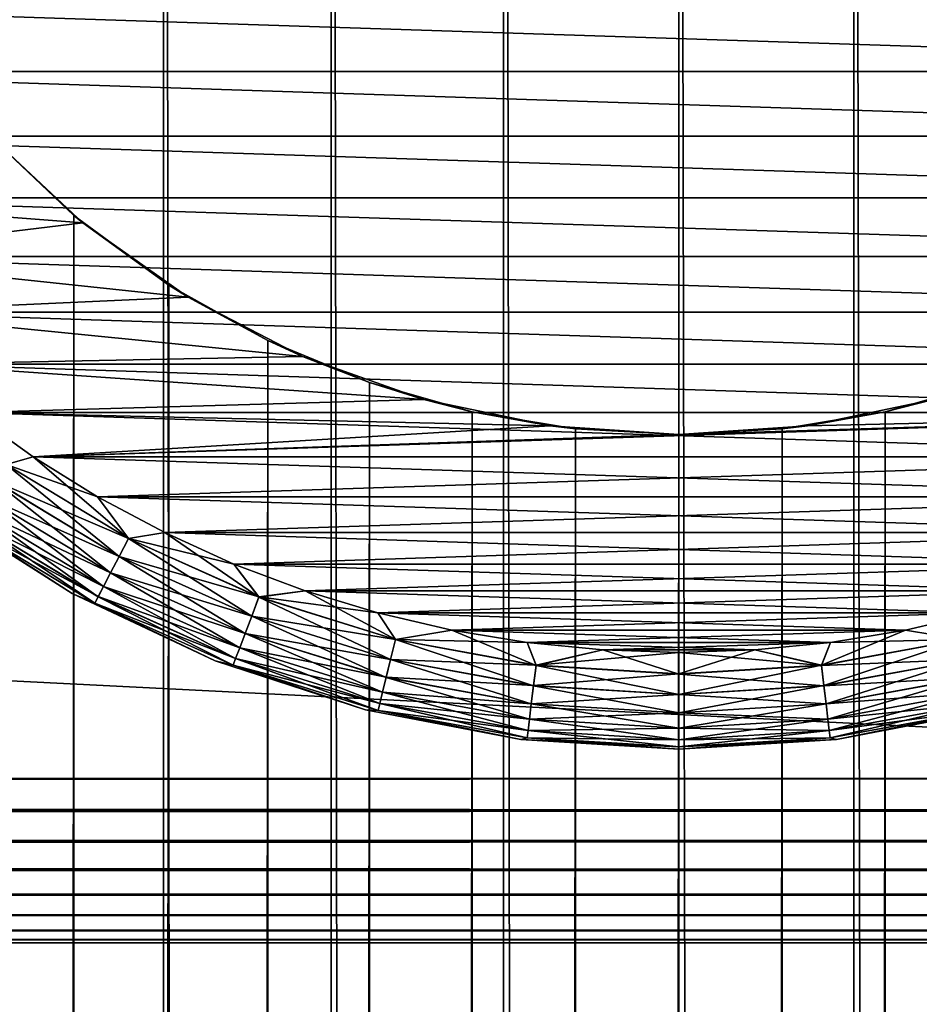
# Model space of a CAD drawing. Extents: x -265 to 265, y 0 to 1027.
# Tile 374 of 396: x 243.2 to 252.48, y 984.37 to 994.53. Entities that reach past the tile are written whole.
import ezdxf

# ---------------------------------------------------------------- set-up
doc = ezdxf.new("R2010")
doc.units = 0
doc.header["$LTSCALE"] = 65.185185
for name, color, linetype in [('247', 7, 'CONTINUOUS'), ('248', 7, 'CONTINUOUS'), ('253', 7, 'CONTINUOUS'), ('254', 7, 'CONTINUOUS'), ('257', 7, 'CONTINUOUS'), ('258', 7, 'CONTINUOUS'), ('261', 7, 'CONTINUOUS'), ('262', 7, 'CONTINUOUS'), ('265', 7, 'CONTINUOUS'), ('266', 7, 'CONTINUOUS'), ('269', 7, 'CONTINUOUS'), ('270', 7, 'CONTINUOUS'), ('4', 7, 'CONTINUOUS'), ('5', 7, 'CONTINUOUS'), ('6', 7, 'CONTINUOUS'), ('7', 7, 'CONTINUOUS'), ('8', 7, 'CONTINUOUS')]:
    doc.layers.add(name, color=color, linetype=linetype)

msp = doc.modelspace()

# ---------------------------------------------------------------- linework, layer by layer
at = {"layer": '247', "color": 7, "linetype": 'CONTINUOUS'}
for points in [[(243.029, 1, 13.282), (244.681, 1, 14.025), (243.029, 1019, 13.282), (243.029, 1, 13.282)], [(243.029, 1019, 13.282), (244.681, 1, 14.025), (244.681, 1019, 14.025), (243.029, 1019, 13.282)], [(244.681, 1, 14.025), (246.41, 1, 14.564), (244.681, 1019, 14.025), (244.681, 1, 14.025)], [(244.681, 1019, 14.025), (246.41, 1, 14.564), (246.41, 1019, 14.564), (244.681, 1019, 14.025)], [(246.41, 1, 14.564), (248.192, 1, 14.891), (246.41, 1019, 14.564), (246.41, 1, 14.564)], [(246.41, 1019, 14.564), (248.192, 1, 14.891), (248.192, 1019, 14.891), (246.41, 1019, 14.564)], [(248.192, 1, 14.891), (250, 1, 15), (248.192, 1019, 14.891), (248.192, 1, 14.891)], [(248.192, 1019, 14.891), (250, 1, 15), (250, 1019, 15), (248.192, 1019, 14.891)], [(250, 1, 15), (251.808, 1, 14.891), (250, 1019, 15), (250, 1, 15)], [(250, 1019, 15), (251.808, 1, 14.891), (251.808, 1019, 14.891), (250, 1019, 15)], [(251.808, 1, 14.891), (253.59, 1, 14.564), (251.808, 1019, 14.891), (251.808, 1, 14.891)], [(251.808, 1019, 14.891), (253.59, 1, 14.564), (253.59, 1019, 14.564), (251.808, 1019, 14.891)]]:
    msp.add_3dface(points, dxfattribs=at)
at = {"layer": '248', "color": 7, "linetype": 'CONTINUOUS'}
for points in [[(242.852, 993.369, -13.187), (243.755, 992.512, -13.638), (242.852, 26.631, -13.187), (242.852, 993.369, -13.187)], [(242.852, 26.631, -13.187), (243.755, 992.512, -13.638), (243.755, 27.488, -13.638), (242.852, 26.631, -13.187)], [(243.755, 992.512, -13.638), (244.734, 991.794, -14.045), (243.755, 27.488, -13.638), (243.755, 992.512, -13.638)], [(243.755, 27.488, -13.638), (244.734, 991.794, -14.045), (244.734, 28.206, -14.045), (243.755, 27.488, -13.638)], [(244.734, 991.794, -14.045), (245.759, 991.221, -14.388), (244.734, 28.206, -14.045), (244.734, 991.794, -14.045)], [(244.734, 28.206, -14.045), (245.759, 991.221, -14.388), (245.759, 28.779, -14.388), (244.734, 28.206, -14.045)], [(245.759, 991.221, -14.388), (246.807, 990.788, -14.656), (245.759, 28.779, -14.388), (245.759, 991.221, -14.388)], [(245.759, 28.779, -14.388), (246.807, 990.788, -14.656), (246.807, 29.212, -14.656), (245.759, 28.779, -14.388)], [(246.807, 990.788, -14.656), (247.868, 990.486, -14.848), (246.807, 29.212, -14.656), (246.807, 990.788, -14.656)], [(252.132, 990.486, -14.848), (253.193, 990.788, -14.656), (252.132, 29.514, -14.848), (252.132, 990.486, -14.848)], [(252.132, 29.514, -14.848), (253.193, 990.788, -14.656), (253.193, 29.212, -14.656), (252.132, 29.514, -14.848)], [(246.807, 29.212, -14.656), (247.868, 990.486, -14.848), (247.868, 29.514, -14.848), (246.807, 29.212, -14.656)], [(247.868, 990.486, -14.848), (248.933, 990.309, -14.962), (247.868, 29.514, -14.848), (247.868, 990.486, -14.848)], [(251.067, 990.309, -14.962), (252.132, 990.486, -14.848), (251.067, 29.691, -14.962), (251.067, 990.309, -14.962)], [(251.067, 29.691, -14.962), (252.132, 990.486, -14.848), (252.132, 29.514, -14.848), (251.067, 29.691, -14.962)], [(247.868, 29.514, -14.848), (248.933, 990.309, -14.962), (248.933, 29.691, -14.962), (247.868, 29.514, -14.848)], [(248.933, 990.309, -14.962), (250, 990.25, -15), (248.933, 29.691, -14.962), (248.933, 990.309, -14.962)], [(250, 990.25, -15), (251.067, 990.309, -14.962), (250, 29.75, -15), (250, 990.25, -15)], [(250, 29.75, -15), (251.067, 990.309, -14.962), (251.067, 29.691, -14.962), (250, 29.75, -15)], [(248.933, 29.691, -14.962), (250, 990.25, -15), (250, 29.75, -15), (248.933, 29.691, -14.962)]]:
    msp.add_3dface(points, dxfattribs=at)
at = {"layer": '253', "color": 7, "linetype": 'CONTINUOUS'}
for points in [[(243.755, 992.512, -13.638), (242.852, 993.369, -13.187), (242.874, 993.345, -25), (243.755, 992.512, -13.638)], [(243.847, 992.437, -25), (243.755, 992.512, -13.638), (242.874, 993.345, -25), (243.847, 992.437, -25)], [(244.734, 991.794, -14.045), (243.755, 992.512, -13.638), (243.847, 992.437, -25), (244.734, 991.794, -14.045)], [(244.934, 991.669, -25), (244.734, 991.794, -14.045), (243.847, 992.437, -25), (244.934, 991.669, -25)], [(245.759, 991.221, -14.388), (244.734, 991.794, -14.045), (244.934, 991.669, -25), (245.759, 991.221, -14.388)], [(246.116, 991.057, -25), (245.759, 991.221, -14.388), (244.934, 991.669, -25), (246.116, 991.057, -25)], [(246.807, 990.788, -14.656), (245.759, 991.221, -14.388), (246.116, 991.057, -25), (246.807, 990.788, -14.656)], [(247.369, 990.612, -25), (246.807, 990.788, -14.656), (246.116, 991.057, -25), (247.369, 990.612, -25)], [(247.868, 990.486, -14.848), (246.807, 990.788, -14.656), (247.369, 990.612, -25), (247.868, 990.486, -14.848)], [(248.672, 990.341, -25), (247.868, 990.486, -14.848), (247.369, 990.612, -25), (248.672, 990.341, -25)], [(248.933, 990.309, -14.962), (247.868, 990.486, -14.848), (248.672, 990.341, -25), (248.933, 990.309, -14.962)], [(250, 990.25, -25), (248.933, 990.309, -14.962), (248.672, 990.341, -25), (250, 990.25, -25)], [(250, 990.25, -15), (248.933, 990.309, -14.962), (250, 990.25, -25), (250, 990.25, -15)]]:
    msp.add_3dface(points, dxfattribs=at)
at = {"layer": '254', "color": 7, "linetype": 'CONTINUOUS'}
for points in [[(253.193, 990.788, -14.656), (252.132, 990.486, -14.848), (252.631, 990.612, -25), (253.193, 990.788, -14.656)], [(252.631, 990.612, -25), (252.132, 990.486, -14.848), (251.328, 990.341, -25), (252.631, 990.612, -25)], [(252.132, 990.486, -14.848), (251.067, 990.309, -14.962), (251.328, 990.341, -25), (252.132, 990.486, -14.848)], [(251.067, 990.309, -14.962), (250, 990.25, -15), (251.328, 990.341, -25), (251.067, 990.309, -14.962)], [(250, 990.25, -15), (250, 990.25, -25), (251.328, 990.341, -25), (250, 990.25, -15)]]:
    msp.add_3dface(points, dxfattribs=at)
at = {"layer": '257', "color": 7, "linetype": 'CONTINUOUS'}
for points in [[(243.847, 992.437, -25), (242.874, 993.345, -25), (240.48, 992.695, -25), (243.847, 992.437, -25)], [(240.978, 992.088, -25), (243.847, 992.437, -25), (240.48, 992.695, -25), (240.978, 992.088, -25)], [(244.934, 991.669, -25), (243.847, 992.437, -25), (240.978, 992.088, -25), (244.934, 991.669, -25)], [(241.515, 991.515, -25), (244.934, 991.669, -25), (240.978, 992.088, -25), (241.515, 991.515, -25)], [(246.116, 991.057, -25), (244.934, 991.669, -25), (241.515, 991.515, -25), (246.116, 991.057, -25)], [(242.088, 990.978, -25), (246.116, 991.057, -25), (241.515, 991.515, -25), (242.088, 990.978, -25)], [(247.369, 990.612, -25), (246.116, 991.057, -25), (242.088, 990.978, -25), (247.369, 990.612, -25)], [(242.695, 990.48, -25), (247.369, 990.612, -25), (242.088, 990.978, -25), (242.695, 990.48, -25)], [(248.672, 990.341, -25), (247.369, 990.612, -25), (242.695, 990.48, -25), (248.672, 990.341, -25)], [(252.631, 990.612, -25), (251.328, 990.341, -25), (257.305, 990.48, -25), (252.631, 990.612, -25)], [(243.333, 990.022, -25), (248.672, 990.341, -25), (242.695, 990.48, -25), (243.333, 990.022, -25)], [(250, 990.25, -25), (243.333, 990.022, -25), (257.305, 990.48, -25), (250, 990.25, -25)], [(257.305, 990.48, -25), (243.333, 990.022, -25), (256.667, 990.022, -25), (257.305, 990.48, -25)], [(251.328, 990.341, -25), (250, 990.25, -25), (257.305, 990.48, -25), (251.328, 990.341, -25)], [(250, 990.25, -25), (248.672, 990.341, -25), (243.333, 990.022, -25), (250, 990.25, -25)], [(243.333, 990.022, -25), (244, 989.608, -25), (256.667, 990.022, -25), (243.333, 990.022, -25)], [(256.667, 990.022, -25), (244, 989.608, -25), (256, 989.608, -25), (256.667, 990.022, -25)], [(244, 989.608, -25), (244.693, 989.238, -25), (256, 989.608, -25), (244, 989.608, -25)], [(256, 989.608, -25), (244.693, 989.238, -25), (255.307, 989.238, -25), (256, 989.608, -25)], [(244.693, 989.238, -25), (245.408, 988.913, -25), (255.307, 989.238, -25), (244.693, 989.238, -25)], [(255.307, 989.238, -25), (245.408, 988.913, -25), (254.592, 988.913, -25), (255.307, 989.238, -25)], [(245.408, 988.913, -25), (246.143, 988.637, -25), (254.592, 988.913, -25), (245.408, 988.913, -25)], [(254.592, 988.913, -25), (246.143, 988.637, -25), (253.857, 988.637, -25), (254.592, 988.913, -25)], [(246.143, 988.637, -25), (246.894, 988.409, -25), (253.857, 988.637, -25), (246.143, 988.637, -25)], [(253.857, 988.637, -25), (246.894, 988.409, -25), (253.106, 988.409, -25), (253.857, 988.637, -25)], [(246.894, 988.409, -25), (247.659, 988.231, -25), (253.106, 988.409, -25), (246.894, 988.409, -25)], [(253.106, 988.409, -25), (247.659, 988.231, -25), (252.341, 988.231, -25), (253.106, 988.409, -25)], [(247.659, 988.231, -25), (248.434, 988.103, -25), (252.341, 988.231, -25), (247.659, 988.231, -25)], [(252.341, 988.231, -25), (248.434, 988.103, -25), (251.566, 988.103, -25), (252.341, 988.231, -25)], [(248.434, 988.103, -25), (249.215, 988.026, -25), (251.566, 988.103, -25), (248.434, 988.103, -25)], [(251.566, 988.103, -25), (249.215, 988.026, -25), (250.785, 988.026, -25), (251.566, 988.103, -25)], [(249.215, 988.026, -25), (250, 988, -25), (250.785, 988.026, -25), (249.215, 988.026, -25)]]:
    msp.add_3dface(points, dxfattribs=at)
at = {"layer": '258', "color": 7, "linetype": 'CONTINUOUS'}
for points in [[(239.608, 994, -75), (239.238, 994.693, -75), (260.392, 994, -75), (239.608, 994, -75)], [(260.392, 994, -75), (239.238, 994.693, -75), (260.762, 994.693, -75), (260.392, 994, -75)], [(240.022, 993.333, -75), (239.608, 994, -75), (259.978, 993.333, -75), (240.022, 993.333, -75)], [(259.978, 993.333, -75), (239.608, 994, -75), (260.392, 994, -75), (259.978, 993.333, -75)], [(240.48, 992.695, -75), (240.022, 993.333, -75), (259.52, 992.695, -75), (240.48, 992.695, -75)], [(259.52, 992.695, -75), (240.022, 993.333, -75), (259.978, 993.333, -75), (259.52, 992.695, -75)], [(240.978, 992.088, -75), (240.48, 992.695, -75), (259.022, 992.088, -75), (240.978, 992.088, -75)], [(259.022, 992.088, -75), (240.48, 992.695, -75), (259.52, 992.695, -75), (259.022, 992.088, -75)], [(241.515, 991.515, -75), (240.978, 992.088, -75), (258.485, 991.515, -75), (241.515, 991.515, -75)], [(258.485, 991.515, -75), (240.978, 992.088, -75), (259.022, 992.088, -75), (258.485, 991.515, -75)], [(242.088, 990.978, -75), (241.515, 991.515, -75), (257.912, 990.978, -75), (242.088, 990.978, -75)], [(257.912, 990.978, -75), (241.515, 991.515, -75), (258.485, 991.515, -75), (257.912, 990.978, -75)], [(242.695, 990.48, -75), (242.088, 990.978, -75), (257.305, 990.48, -75), (242.695, 990.48, -75)], [(257.305, 990.48, -75), (242.088, 990.978, -75), (257.912, 990.978, -75), (257.305, 990.48, -75)], [(243.333, 990.022, -75), (242.695, 990.48, -75), (256.667, 990.022, -75), (243.333, 990.022, -75)], [(256.667, 990.022, -75), (242.695, 990.48, -75), (257.305, 990.48, -75), (256.667, 990.022, -75)], [(244, 989.608, -75), (243.333, 990.022, -75), (256, 989.608, -75), (244, 989.608, -75)], [(256, 989.608, -75), (243.333, 990.022, -75), (256.667, 990.022, -75), (256, 989.608, -75)], [(244.693, 989.238, -75), (244, 989.608, -75), (255.307, 989.238, -75), (244.693, 989.238, -75)], [(255.307, 989.238, -75), (244, 989.608, -75), (256, 989.608, -75), (255.307, 989.238, -75)], [(245.408, 988.913, -75), (244.693, 989.238, -75), (254.592, 988.913, -75), (245.408, 988.913, -75)], [(254.592, 988.913, -75), (244.693, 989.238, -75), (255.307, 989.238, -75), (254.592, 988.913, -75)], [(246.143, 988.637, -75), (245.408, 988.913, -75), (253.857, 988.637, -75), (246.143, 988.637, -75)], [(253.857, 988.637, -75), (245.408, 988.913, -75), (254.592, 988.913, -75), (253.857, 988.637, -75)], [(246.894, 988.409, -75), (246.143, 988.637, -75), (253.106, 988.409, -75), (246.894, 988.409, -75)], [(253.106, 988.409, -75), (246.143, 988.637, -75), (253.857, 988.637, -75), (253.106, 988.409, -75)], [(247.659, 988.231, -75), (246.894, 988.409, -75), (252.341, 988.231, -75), (247.659, 988.231, -75)], [(252.341, 988.231, -75), (246.894, 988.409, -75), (253.106, 988.409, -75), (252.341, 988.231, -75)], [(248.434, 988.103, -75), (247.659, 988.231, -75), (251.566, 988.103, -75), (248.434, 988.103, -75)], [(251.566, 988.103, -75), (247.659, 988.231, -75), (252.341, 988.231, -75), (251.566, 988.103, -75)], [(249.215, 988.026, -75), (248.434, 988.103, -75), (250.785, 988.026, -75), (249.215, 988.026, -75)], [(250.785, 988.026, -75), (248.434, 988.103, -75), (251.566, 988.103, -75), (250.785, 988.026, -75)], [(250, 988, -75), (249.215, 988.026, -75), (250.785, 988.026, -75), (250, 988, -75)]]:
    msp.add_3dface(points, dxfattribs=at)
at = {"layer": '261', "color": 7, "linetype": 'CONTINUOUS'}
for points in [[(242.359, 989.483, -74), (243.737, 988.608, -74), (242.359, 989.483, -26), (242.359, 989.483, -74)], [(242.359, 989.483, -26), (243.737, 988.608, -74), (243.737, 988.608, -26), (242.359, 989.483, -26)], [(243.737, 988.608, -74), (245.214, 987.913, -74), (243.737, 988.608, -26), (243.737, 988.608, -74)], [(243.737, 988.608, -26), (245.214, 987.913, -74), (245.214, 987.913, -26), (243.737, 988.608, -26)], [(245.214, 987.913, -74), (246.767, 987.408, -74), (245.214, 987.913, -26), (245.214, 987.913, -74)], [(245.214, 987.913, -26), (246.767, 987.408, -74), (246.767, 987.408, -26), (245.214, 987.913, -26)], [(246.767, 987.408, -74), (248.371, 987.103, -74), (246.767, 987.408, -26), (246.767, 987.408, -74)], [(246.767, 987.408, -26), (248.371, 987.103, -74), (248.371, 987.103, -26), (246.767, 987.408, -26)], [(248.371, 987.103, -74), (250, 987, -74), (248.371, 987.103, -26), (248.371, 987.103, -74)], [(248.371, 987.103, -26), (250, 987, -74), (250, 987, -26), (248.371, 987.103, -26)]]:
    msp.add_3dface(points, dxfattribs=at)
at = {"layer": '262', "color": 7, "linetype": 'CONTINUOUS'}
for points in [[(251.629, 987.103, -74), (253.233, 987.408, -74), (251.629, 987.103, -26), (251.629, 987.103, -74)], [(251.629, 987.103, -26), (253.233, 987.408, -74), (253.233, 987.408, -26), (251.629, 987.103, -26)], [(250, 987, -26), (250, 987, -74), (251.629, 987.103, -74), (250, 987, -26)], [(250, 987, -26), (251.629, 987.103, -74), (251.629, 987.103, -26), (250, 987, -26)]]:
    msp.add_3dface(points, dxfattribs=at)
at = {"layer": '265', "color": 7, "linetype": 'CONTINUOUS'}
for points in [[(242.695, 990.48, -75), (243.333, 990.022, -75), (243.057, 989.942, -74.975), (242.695, 990.48, -75)], [(243.333, 990.022, -75), (244, 989.608, -75), (243.057, 989.942, -74.975), (243.333, 990.022, -75)], [(243.057, 989.942, -74.975), (244.32, 989.178, -74.975), (242.937, 989.768, -74.901), (243.057, 989.942, -74.975)], [(243.057, 989.942, -74.975), (244, 989.608, -75), (244.32, 989.178, -74.975), (243.057, 989.942, -74.975)], [(242.937, 989.768, -74.901), (244.222, 988.991, -74.901), (242.829, 989.612, -74.782), (242.937, 989.768, -74.901)], [(242.937, 989.768, -74.901), (244.32, 989.178, -74.975), (244.222, 988.991, -74.901), (242.937, 989.768, -74.901)], [(242.829, 989.612, -74.782), (244.134, 988.823, -74.782), (242.739, 989.481, -74.624), (242.829, 989.612, -74.782)], [(242.829, 989.612, -74.782), (244.222, 988.991, -74.901), (244.134, 988.823, -74.782), (242.829, 989.612, -74.782)], [(244, 989.608, -75), (244.693, 989.238, -75), (244.32, 989.178, -74.975), (244, 989.608, -75)], [(243.737, 988.608, -74), (242.359, 989.483, -74), (242.629, 989.322, -74.223), (243.737, 988.608, -74)], [(242.739, 989.481, -74.624), (244.06, 988.682, -74.624), (242.671, 989.383, -74.434), (242.739, 989.481, -74.624)], [(242.739, 989.481, -74.624), (244.134, 988.823, -74.782), (244.06, 988.682, -74.624), (242.739, 989.481, -74.624)], [(242.671, 989.383, -74.434), (244.005, 988.577, -74.434), (242.629, 989.322, -74.223), (242.671, 989.383, -74.434)], [(242.671, 989.383, -74.434), (244.06, 988.682, -74.624), (244.005, 988.577, -74.434), (242.671, 989.383, -74.434)], [(243.737, 988.608, -74), (242.629, 989.322, -74.223), (243.97, 988.511, -74.223), (243.737, 988.608, -74)], [(242.629, 989.322, -74.223), (244.005, 988.577, -74.434), (243.97, 988.511, -74.223), (242.629, 989.322, -74.223)], [(244.32, 989.178, -74.975), (245.666, 988.573, -74.975), (244.222, 988.991, -74.901), (244.32, 989.178, -74.975)], [(244.693, 989.238, -75), (245.408, 988.913, -75), (244.32, 989.178, -74.975), (244.693, 989.238, -75)], [(244.32, 989.178, -74.975), (245.408, 988.913, -75), (245.666, 988.573, -74.975), (244.32, 989.178, -74.975)], [(244.222, 988.991, -74.901), (245.591, 988.375, -74.901), (244.134, 988.823, -74.782), (244.222, 988.991, -74.901)], [(244.222, 988.991, -74.901), (245.666, 988.573, -74.975), (245.591, 988.375, -74.901), (244.222, 988.991, -74.901)], [(245.408, 988.913, -75), (246.143, 988.637, -75), (245.666, 988.573, -74.975), (245.408, 988.913, -75)], [(244.134, 988.823, -74.782), (245.524, 988.197, -74.782), (244.06, 988.682, -74.624), (244.134, 988.823, -74.782)], [(244.134, 988.823, -74.782), (245.591, 988.375, -74.901), (245.524, 988.197, -74.782), (244.134, 988.823, -74.782)], [(244.06, 988.682, -74.624), (245.468, 988.049, -74.624), (244.005, 988.577, -74.434), (244.06, 988.682, -74.624)], [(244.06, 988.682, -74.624), (245.524, 988.197, -74.782), (245.468, 988.049, -74.624), (244.06, 988.682, -74.624)], [(245.214, 987.913, -74), (243.737, 988.608, -74), (243.97, 988.511, -74.223), (245.214, 987.913, -74)], [(244.005, 988.577, -74.434), (245.425, 987.937, -74.434), (243.97, 988.511, -74.223), (244.005, 988.577, -74.434)], [(244.005, 988.577, -74.434), (245.468, 988.049, -74.624), (245.425, 987.937, -74.434), (244.005, 988.577, -74.434)], [(245.666, 988.573, -74.975), (247.075, 988.134, -74.975), (245.591, 988.375, -74.901), (245.666, 988.573, -74.975)], [(246.143, 988.637, -75), (246.894, 988.409, -75), (245.666, 988.573, -74.975), (246.143, 988.637, -75)], [(245.666, 988.573, -74.975), (246.894, 988.409, -75), (247.075, 988.134, -74.975), (245.666, 988.573, -74.975)], [(245.214, 987.913, -74), (243.97, 988.511, -74.223), (245.399, 987.868, -74.223), (245.214, 987.913, -74)], [(243.97, 988.511, -74.223), (245.425, 987.937, -74.434), (245.399, 987.868, -74.223), (243.97, 988.511, -74.223)], [(245.591, 988.375, -74.901), (247.025, 987.928, -74.901), (245.524, 988.197, -74.782), (245.591, 988.375, -74.901)], [(245.591, 988.375, -74.901), (247.075, 988.134, -74.975), (247.025, 987.928, -74.901), (245.591, 988.375, -74.901)], [(246.894, 988.409, -75), (247.659, 988.231, -75), (247.075, 988.134, -74.975), (246.894, 988.409, -75)], [(245.524, 988.197, -74.782), (246.979, 987.744, -74.782), (245.468, 988.049, -74.624), (245.524, 988.197, -74.782)], [(245.524, 988.197, -74.782), (247.025, 987.928, -74.901), (246.979, 987.744, -74.782), (245.524, 988.197, -74.782)], [(247.659, 988.231, -75), (248.434, 988.103, -75), (247.075, 988.134, -74.975), (247.659, 988.231, -75)], [(247.075, 988.134, -74.975), (248.527, 987.868, -74.975), (247.025, 987.928, -74.901), (247.075, 988.134, -74.975)], [(247.075, 988.134, -74.975), (248.434, 988.103, -75), (248.527, 987.868, -74.975), (247.075, 988.134, -74.975)], [(248.434, 988.103, -75), (249.215, 988.026, -75), (248.527, 987.868, -74.975), (248.434, 988.103, -75)], [(245.468, 988.049, -74.624), (246.941, 987.59, -74.624), (245.425, 987.937, -74.434), (245.468, 988.049, -74.624)], [(245.468, 988.049, -74.624), (246.979, 987.744, -74.782), (246.941, 987.59, -74.624), (245.468, 988.049, -74.624)], [(249.215, 988.026, -75), (250, 988, -75), (248.527, 987.868, -74.975), (249.215, 988.026, -75)], [(248.527, 987.868, -74.975), (250, 988, -75), (250, 987.779, -74.975), (248.527, 987.868, -74.975)], [(246.767, 987.408, -74), (245.214, 987.913, -74), (245.399, 987.868, -74.223), (246.767, 987.408, -74)], [(245.425, 987.937, -74.434), (246.913, 987.474, -74.434), (245.399, 987.868, -74.223), (245.425, 987.937, -74.434)], [(246.767, 987.408, -74), (245.399, 987.868, -74.223), (246.895, 987.402, -74.223), (246.767, 987.408, -74)], [(245.399, 987.868, -74.223), (246.913, 987.474, -74.434), (246.895, 987.402, -74.223), (245.399, 987.868, -74.223)], [(245.425, 987.937, -74.434), (246.941, 987.59, -74.624), (246.913, 987.474, -74.434), (245.425, 987.937, -74.434)], [(247.025, 987.928, -74.901), (248.501, 987.658, -74.901), (246.979, 987.744, -74.782), (247.025, 987.928, -74.901)], [(247.025, 987.928, -74.901), (248.527, 987.868, -74.975), (248.501, 987.658, -74.901), (247.025, 987.928, -74.901)], [(248.527, 987.868, -74.975), (250, 987.779, -74.975), (248.501, 987.658, -74.901), (248.527, 987.868, -74.975)], [(248.501, 987.658, -74.901), (250, 987.779, -74.975), (250, 987.567, -74.901), (248.501, 987.658, -74.901)], [(246.979, 987.744, -74.782), (248.478, 987.469, -74.782), (246.941, 987.59, -74.624), (246.979, 987.744, -74.782)], [(246.979, 987.744, -74.782), (248.501, 987.658, -74.901), (248.478, 987.469, -74.782), (246.979, 987.744, -74.782)], [(248.501, 987.658, -74.901), (250, 987.567, -74.901), (248.478, 987.469, -74.782), (248.501, 987.658, -74.901)], [(246.941, 987.59, -74.624), (248.459, 987.312, -74.624), (246.913, 987.474, -74.434), (246.941, 987.59, -74.624)], [(246.941, 987.59, -74.624), (248.478, 987.469, -74.782), (248.459, 987.312, -74.624), (246.941, 987.59, -74.624)], [(248.478, 987.469, -74.782), (250, 987.567, -74.901), (250, 987.377, -74.782), (248.478, 987.469, -74.782)], [(246.913, 987.474, -74.434), (248.445, 987.193, -74.434), (246.895, 987.402, -74.223), (246.913, 987.474, -74.434)], [(246.913, 987.474, -74.434), (248.459, 987.312, -74.624), (248.445, 987.193, -74.434), (246.913, 987.474, -74.434)], [(248.478, 987.469, -74.782), (250, 987.377, -74.782), (248.459, 987.312, -74.624), (248.478, 987.469, -74.782)], [(248.371, 987.103, -74), (246.767, 987.408, -74), (246.895, 987.402, -74.223), (248.371, 987.103, -74)], [(248.371, 987.103, -74), (246.895, 987.402, -74.223), (248.436, 987.12, -74.223), (248.371, 987.103, -74)], [(246.895, 987.402, -74.223), (248.445, 987.193, -74.434), (248.436, 987.12, -74.223), (246.895, 987.402, -74.223)], [(248.459, 987.312, -74.624), (250, 987.377, -74.782), (250, 987.218, -74.624), (248.459, 987.312, -74.624)], [(248.459, 987.312, -74.624), (250, 987.218, -74.624), (248.445, 987.193, -74.434), (248.459, 987.312, -74.624)], [(248.445, 987.193, -74.434), (250, 987.099, -74.434), (248.436, 987.12, -74.223), (248.445, 987.193, -74.434)], [(248.445, 987.193, -74.434), (250, 987.218, -74.624), (250, 987.099, -74.434), (248.445, 987.193, -74.434)], [(248.371, 987.103, -74), (248.436, 987.12, -74.223), (250, 987.025, -74.223), (248.371, 987.103, -74)], [(250, 987, -74), (248.371, 987.103, -74), (250, 987.025, -74.223), (250, 987, -74)], [(248.436, 987.12, -74.223), (250, 987.099, -74.434), (250, 987.025, -74.223), (248.436, 987.12, -74.223)]]:
    msp.add_3dface(points, dxfattribs=at)
at = {"layer": '266', "color": 7, "linetype": 'CONTINUOUS'}
for points in [[(252.341, 988.231, -75), (253.106, 988.409, -75), (252.925, 988.134, -74.975), (252.341, 988.231, -75)], [(251.566, 988.103, -75), (252.341, 988.231, -75), (251.473, 987.868, -74.975), (251.566, 988.103, -75)], [(251.473, 987.868, -74.975), (252.341, 988.231, -75), (252.925, 988.134, -74.975), (251.473, 987.868, -74.975)], [(250.785, 988.026, -75), (251.566, 988.103, -75), (251.473, 987.868, -74.975), (250.785, 988.026, -75)], [(251.473, 987.868, -74.975), (252.925, 988.134, -74.975), (251.499, 987.658, -74.901), (251.473, 987.868, -74.975)], [(251.499, 987.658, -74.901), (252.925, 988.134, -74.975), (252.975, 987.928, -74.901), (251.499, 987.658, -74.901)], [(250, 988, -75), (250.785, 988.026, -75), (250, 987.779, -74.975), (250, 988, -75)], [(250, 987.779, -74.975), (250.785, 988.026, -75), (251.473, 987.868, -74.975), (250, 987.779, -74.975)], [(250, 987.567, -74.901), (250, 987.779, -74.975), (251.473, 987.868, -74.975), (250, 987.567, -74.901)], [(250, 987.567, -74.901), (251.473, 987.868, -74.975), (251.499, 987.658, -74.901), (250, 987.567, -74.901)], [(251.499, 987.658, -74.901), (252.975, 987.928, -74.901), (251.522, 987.469, -74.782), (251.499, 987.658, -74.901)], [(251.522, 987.469, -74.782), (252.975, 987.928, -74.901), (253.021, 987.744, -74.782), (251.522, 987.469, -74.782)], [(250, 987.377, -74.782), (250, 987.567, -74.901), (251.499, 987.658, -74.901), (250, 987.377, -74.782)], [(250, 987.377, -74.782), (251.499, 987.658, -74.901), (251.522, 987.469, -74.782), (250, 987.377, -74.782)], [(251.522, 987.469, -74.782), (253.021, 987.744, -74.782), (251.541, 987.312, -74.624), (251.522, 987.469, -74.782)], [(251.541, 987.312, -74.624), (253.021, 987.744, -74.782), (253.059, 987.59, -74.624), (251.541, 987.312, -74.624)], [(251.541, 987.312, -74.624), (253.059, 987.59, -74.624), (251.555, 987.193, -74.434), (251.541, 987.312, -74.624)], [(251.555, 987.193, -74.434), (253.059, 987.59, -74.624), (253.087, 987.474, -74.434), (251.555, 987.193, -74.434)], [(250, 987.218, -74.624), (250, 987.377, -74.782), (251.522, 987.469, -74.782), (250, 987.218, -74.624)], [(250, 987.218, -74.624), (251.522, 987.469, -74.782), (251.541, 987.312, -74.624), (250, 987.218, -74.624)], [(251.555, 987.193, -74.434), (253.087, 987.474, -74.434), (251.564, 987.12, -74.223), (251.555, 987.193, -74.434)], [(251.564, 987.12, -74.223), (253.087, 987.474, -74.434), (253.105, 987.402, -74.223), (251.564, 987.12, -74.223)], [(251.629, 987.103, -74), (251.564, 987.12, -74.223), (253.105, 987.402, -74.223), (251.629, 987.103, -74)], [(253.233, 987.408, -74), (251.629, 987.103, -74), (253.105, 987.402, -74.223), (253.233, 987.408, -74)], [(250, 987.099, -74.434), (250, 987.218, -74.624), (251.541, 987.312, -74.624), (250, 987.099, -74.434)], [(250, 987.099, -74.434), (251.541, 987.312, -74.624), (251.555, 987.193, -74.434), (250, 987.099, -74.434)], [(250, 987.025, -74.223), (250, 987.099, -74.434), (251.555, 987.193, -74.434), (250, 987.025, -74.223)], [(250, 987.025, -74.223), (251.555, 987.193, -74.434), (251.564, 987.12, -74.223), (250, 987.025, -74.223)], [(251.629, 987.103, -74), (250, 987, -74), (251.564, 987.12, -74.223), (251.629, 987.103, -74)], [(250, 987, -74), (250, 987.025, -74.223), (251.564, 987.12, -74.223), (250, 987, -74)]]:
    msp.add_3dface(points, dxfattribs=at)
at = {"layer": '269', "color": 7, "linetype": 'CONTINUOUS'}
for points in [[(243.333, 990.022, -25), (242.695, 990.48, -25), (243.057, 989.941, -25.025), (243.333, 990.022, -25)], [(244.32, 989.177, -25.025), (243.333, 990.022, -25), (243.057, 989.941, -25.025), (244.32, 989.177, -25.025)], [(244, 989.608, -25), (243.333, 990.022, -25), (244.32, 989.177, -25.025), (244, 989.608, -25)], [(244.222, 988.99, -25.099), (243.057, 989.941, -25.025), (242.937, 989.767, -25.099), (244.222, 988.99, -25.099)], [(244.32, 989.177, -25.025), (243.057, 989.941, -25.025), (244.222, 988.99, -25.099), (244.32, 989.177, -25.025)], [(244.133, 988.822, -25.218), (242.937, 989.767, -25.099), (242.829, 989.611, -25.218), (244.133, 988.822, -25.218)], [(244.222, 988.99, -25.099), (242.937, 989.767, -25.099), (244.133, 988.822, -25.218), (244.222, 988.99, -25.099)], [(244.06, 988.682, -25.377), (242.829, 989.611, -25.218), (242.739, 989.48, -25.377), (244.06, 988.682, -25.377)], [(244.133, 988.822, -25.218), (242.829, 989.611, -25.218), (244.06, 988.682, -25.377), (244.133, 988.822, -25.218)], [(244.693, 989.238, -25), (244, 989.608, -25), (244.32, 989.177, -25.025), (244.693, 989.238, -25)], [(242.359, 989.483, -26), (243.737, 988.608, -26), (242.629, 989.322, -25.779), (242.359, 989.483, -26)], [(244.004, 988.576, -25.567), (242.739, 989.48, -25.377), (242.671, 989.382, -25.567), (244.004, 988.576, -25.567)], [(244.06, 988.682, -25.377), (242.739, 989.48, -25.377), (244.004, 988.576, -25.567), (244.06, 988.682, -25.377)], [(243.97, 988.511, -25.779), (242.671, 989.382, -25.567), (242.629, 989.322, -25.779), (243.97, 988.511, -25.779)], [(244.004, 988.576, -25.567), (242.671, 989.382, -25.567), (243.97, 988.511, -25.779), (244.004, 988.576, -25.567)], [(243.737, 988.608, -26), (243.97, 988.511, -25.779), (242.629, 989.322, -25.779), (243.737, 988.608, -26)], [(245.591, 988.374, -25.099), (244.32, 989.177, -25.025), (244.222, 988.99, -25.099), (245.591, 988.374, -25.099)], [(245.666, 988.572, -25.025), (244.693, 989.238, -25), (244.32, 989.177, -25.025), (245.666, 988.572, -25.025)], [(245.666, 988.572, -25.025), (244.32, 989.177, -25.025), (245.591, 988.374, -25.099), (245.666, 988.572, -25.025)], [(245.408, 988.913, -25), (244.693, 989.238, -25), (245.666, 988.572, -25.025), (245.408, 988.913, -25)], [(245.524, 988.197, -25.218), (244.222, 988.99, -25.099), (244.133, 988.822, -25.218), (245.524, 988.197, -25.218)], [(245.591, 988.374, -25.099), (244.222, 988.99, -25.099), (245.524, 988.197, -25.218), (245.591, 988.374, -25.099)], [(246.143, 988.637, -25), (245.408, 988.913, -25), (245.666, 988.572, -25.025), (246.143, 988.637, -25)], [(245.467, 988.048, -25.377), (244.133, 988.822, -25.218), (244.06, 988.682, -25.377), (245.467, 988.048, -25.377)], [(245.524, 988.197, -25.218), (244.133, 988.822, -25.218), (245.467, 988.048, -25.377), (245.524, 988.197, -25.218)], [(245.425, 987.937, -25.567), (244.06, 988.682, -25.377), (244.004, 988.576, -25.567), (245.425, 987.937, -25.567)], [(245.467, 988.048, -25.377), (244.06, 988.682, -25.377), (245.425, 987.937, -25.567), (245.467, 988.048, -25.377)], [(243.737, 988.608, -26), (245.214, 987.913, -26), (243.97, 988.511, -25.779), (243.737, 988.608, -26)], [(245.399, 987.868, -25.779), (244.004, 988.576, -25.567), (243.97, 988.511, -25.779), (245.399, 987.868, -25.779)], [(245.425, 987.937, -25.567), (244.004, 988.576, -25.567), (245.399, 987.868, -25.779), (245.425, 987.937, -25.567)], [(247.024, 987.927, -25.099), (245.666, 988.572, -25.025), (245.591, 988.374, -25.099), (247.024, 987.927, -25.099)], [(247.075, 988.133, -25.025), (246.143, 988.637, -25), (245.666, 988.572, -25.025), (247.075, 988.133, -25.025)], [(247.075, 988.133, -25.025), (245.666, 988.572, -25.025), (247.024, 987.927, -25.099), (247.075, 988.133, -25.025)], [(246.894, 988.409, -25), (246.143, 988.637, -25), (247.075, 988.133, -25.025), (246.894, 988.409, -25)], [(245.214, 987.913, -26), (245.399, 987.868, -25.779), (243.97, 988.511, -25.779), (245.214, 987.913, -26)], [(246.979, 987.743, -25.218), (245.591, 988.374, -25.099), (245.524, 988.197, -25.218), (246.979, 987.743, -25.218)], [(247.024, 987.927, -25.099), (245.591, 988.374, -25.099), (246.979, 987.743, -25.218), (247.024, 987.927, -25.099)], [(247.659, 988.231, -25), (246.894, 988.409, -25), (247.075, 988.133, -25.025), (247.659, 988.231, -25)], [(246.941, 987.589, -25.377), (245.524, 988.197, -25.218), (245.467, 988.048, -25.377), (246.941, 987.589, -25.377)], [(246.979, 987.743, -25.218), (245.524, 988.197, -25.218), (246.941, 987.589, -25.377), (246.979, 987.743, -25.218)], [(248.527, 987.867, -25.025), (247.659, 988.231, -25), (247.075, 988.133, -25.025), (248.527, 987.867, -25.025)], [(248.434, 988.103, -25), (247.659, 988.231, -25), (248.527, 987.867, -25.025), (248.434, 988.103, -25)], [(248.501, 987.657, -25.099), (247.075, 988.133, -25.025), (247.024, 987.927, -25.099), (248.501, 987.657, -25.099)], [(248.527, 987.867, -25.025), (247.075, 988.133, -25.025), (248.501, 987.657, -25.099), (248.527, 987.867, -25.025)], [(249.215, 988.026, -25), (248.434, 988.103, -25), (248.527, 987.867, -25.025), (249.215, 988.026, -25)], [(246.913, 987.474, -25.567), (245.467, 988.048, -25.377), (245.425, 987.937, -25.567), (246.913, 987.474, -25.567)], [(246.941, 987.589, -25.377), (245.467, 988.048, -25.377), (246.913, 987.474, -25.567), (246.941, 987.589, -25.377)], [(250, 987.777, -25.025), (249.215, 988.026, -25), (248.527, 987.867, -25.025), (250, 987.777, -25.025)], [(250, 988, -25), (249.215, 988.026, -25), (250, 987.777, -25.025), (250, 988, -25)], [(245.214, 987.913, -26), (246.767, 987.408, -26), (245.399, 987.868, -25.779), (245.214, 987.913, -26)], [(246.895, 987.402, -25.779), (245.425, 987.937, -25.567), (245.399, 987.868, -25.779), (246.895, 987.402, -25.779)], [(246.767, 987.408, -26), (246.895, 987.402, -25.779), (245.399, 987.868, -25.779), (246.767, 987.408, -26)], [(246.913, 987.474, -25.567), (245.425, 987.937, -25.567), (246.895, 987.402, -25.779), (246.913, 987.474, -25.567)], [(248.478, 987.468, -25.218), (247.024, 987.927, -25.099), (246.979, 987.743, -25.218), (248.478, 987.468, -25.218)], [(248.501, 987.657, -25.099), (247.024, 987.927, -25.099), (248.478, 987.468, -25.218), (248.501, 987.657, -25.099)], [(250, 987.566, -25.099), (248.527, 987.867, -25.025), (248.501, 987.657, -25.099), (250, 987.566, -25.099)], [(250, 987.777, -25.025), (248.527, 987.867, -25.025), (250, 987.566, -25.099), (250, 987.777, -25.025)], [(248.459, 987.311, -25.377), (246.979, 987.743, -25.218), (246.941, 987.589, -25.377), (248.459, 987.311, -25.377)], [(248.478, 987.468, -25.218), (246.979, 987.743, -25.218), (248.459, 987.311, -25.377), (248.478, 987.468, -25.218)], [(250, 987.376, -25.218), (248.501, 987.657, -25.099), (248.478, 987.468, -25.218), (250, 987.376, -25.218)], [(250, 987.566, -25.099), (248.501, 987.657, -25.099), (250, 987.376, -25.218), (250, 987.566, -25.099)], [(248.445, 987.193, -25.567), (246.941, 987.589, -25.377), (246.913, 987.474, -25.567), (248.445, 987.193, -25.567)], [(248.459, 987.311, -25.377), (246.941, 987.589, -25.377), (248.445, 987.193, -25.567), (248.459, 987.311, -25.377)], [(248.436, 987.119, -25.779), (246.913, 987.474, -25.567), (246.895, 987.402, -25.779), (248.436, 987.119, -25.779)], [(248.445, 987.193, -25.567), (246.913, 987.474, -25.567), (248.436, 987.119, -25.779), (248.445, 987.193, -25.567)], [(250, 987.218, -25.377), (248.478, 987.468, -25.218), (248.459, 987.311, -25.377), (250, 987.218, -25.377)], [(250, 987.376, -25.218), (248.478, 987.468, -25.218), (250, 987.218, -25.377), (250, 987.376, -25.218)], [(246.767, 987.408, -26), (248.371, 987.103, -26), (246.895, 987.402, -25.779), (246.767, 987.408, -26)], [(248.371, 987.103, -26), (248.436, 987.119, -25.779), (246.895, 987.402, -25.779), (248.371, 987.103, -26)], [(250, 987.099, -25.567), (248.459, 987.311, -25.377), (248.445, 987.193, -25.567), (250, 987.099, -25.567)], [(250, 987.218, -25.377), (248.459, 987.311, -25.377), (250, 987.099, -25.567), (250, 987.218, -25.377)], [(250, 987.025, -25.779), (248.445, 987.193, -25.567), (248.436, 987.119, -25.779), (250, 987.025, -25.779)], [(250, 987.099, -25.567), (248.445, 987.193, -25.567), (250, 987.025, -25.779), (250, 987.099, -25.567)], [(248.371, 987.103, -26), (250, 987, -26), (248.436, 987.119, -25.779), (248.371, 987.103, -26)], [(250, 987, -26), (250, 987.025, -25.779), (248.436, 987.119, -25.779), (250, 987, -26)]]:
    msp.add_3dface(points, dxfattribs=at)
at = {"layer": '270', "color": 7, "linetype": 'CONTINUOUS'}
for points in [[(253.106, 988.409, -25), (252.341, 988.231, -25), (252.925, 988.133, -25.025), (253.106, 988.409, -25)], [(252.341, 988.231, -25), (251.566, 988.103, -25), (252.925, 988.133, -25.025), (252.341, 988.231, -25)], [(251.566, 988.103, -25), (250.785, 988.026, -25), (251.473, 987.867, -25.025), (251.566, 988.103, -25)], [(252.925, 988.133, -25.025), (251.566, 988.103, -25), (251.473, 987.867, -25.025), (252.925, 988.133, -25.025)], [(252.925, 988.133, -25.025), (251.473, 987.867, -25.025), (252.976, 987.927, -25.099), (252.925, 988.133, -25.025)], [(250.785, 988.026, -25), (250, 988, -25), (251.473, 987.867, -25.025), (250.785, 988.026, -25)], [(250, 988, -25), (250, 987.777, -25.025), (251.473, 987.867, -25.025), (250, 988, -25)], [(251.473, 987.867, -25.025), (250, 987.777, -25.025), (251.499, 987.657, -25.099), (251.473, 987.867, -25.025)], [(252.976, 987.927, -25.099), (251.473, 987.867, -25.025), (251.499, 987.657, -25.099), (252.976, 987.927, -25.099)], [(252.976, 987.927, -25.099), (251.499, 987.657, -25.099), (253.021, 987.743, -25.218), (252.976, 987.927, -25.099)], [(250, 987.777, -25.025), (250, 987.566, -25.099), (251.499, 987.657, -25.099), (250, 987.777, -25.025)], [(251.499, 987.657, -25.099), (250, 987.566, -25.099), (251.522, 987.468, -25.218), (251.499, 987.657, -25.099)], [(253.021, 987.743, -25.218), (251.499, 987.657, -25.099), (251.522, 987.468, -25.218), (253.021, 987.743, -25.218)], [(253.021, 987.743, -25.218), (251.522, 987.468, -25.218), (253.059, 987.589, -25.377), (253.021, 987.743, -25.218)], [(250, 987.566, -25.099), (250, 987.376, -25.218), (251.522, 987.468, -25.218), (250, 987.566, -25.099)], [(253.059, 987.589, -25.377), (251.522, 987.468, -25.218), (251.541, 987.311, -25.377), (253.059, 987.589, -25.377)], [(253.059, 987.589, -25.377), (251.541, 987.311, -25.377), (253.087, 987.474, -25.567), (253.059, 987.589, -25.377)], [(251.522, 987.468, -25.218), (250, 987.376, -25.218), (251.541, 987.311, -25.377), (251.522, 987.468, -25.218)], [(253.087, 987.474, -25.567), (251.541, 987.311, -25.377), (251.555, 987.193, -25.567), (253.087, 987.474, -25.567)], [(253.087, 987.474, -25.567), (251.555, 987.193, -25.567), (253.105, 987.402, -25.779), (253.087, 987.474, -25.567)], [(250, 987.376, -25.218), (250, 987.218, -25.377), (251.541, 987.311, -25.377), (250, 987.376, -25.218)], [(253.105, 987.402, -25.779), (251.555, 987.193, -25.567), (251.564, 987.119, -25.779), (253.105, 987.402, -25.779)], [(251.629, 987.103, -26), (253.105, 987.402, -25.779), (251.564, 987.119, -25.779), (251.629, 987.103, -26)], [(251.629, 987.103, -26), (253.233, 987.408, -26), (253.105, 987.402, -25.779), (251.629, 987.103, -26)], [(251.541, 987.311, -25.377), (250, 987.218, -25.377), (251.555, 987.193, -25.567), (251.541, 987.311, -25.377)], [(250, 987.218, -25.377), (250, 987.099, -25.567), (251.555, 987.193, -25.567), (250, 987.218, -25.377)], [(251.555, 987.193, -25.567), (250, 987.099, -25.567), (251.564, 987.119, -25.779), (251.555, 987.193, -25.567)], [(250, 987.025, -25.779), (251.629, 987.103, -26), (251.564, 987.119, -25.779), (250, 987.025, -25.779)], [(250, 987.099, -25.567), (250, 987.025, -25.779), (251.564, 987.119, -25.779), (250, 987.099, -25.567)], [(250, 987, -26), (251.629, 987.103, -26), (250, 987.025, -25.779), (250, 987, -26)]]:
    msp.add_3dface(points, dxfattribs=at)
at = {"layer": '4', "color": 7, "linetype": 'CONTINUOUS'}
for points in [[(-263, 1013.3, 15), (263, 1013.3, 15), (-263, 986.7, 15), (-263, 1013.3, 15)], [(-263, 986.7, 15), (263, 1013.3, 15), (263, 986.7, 15), (-263, 986.7, 15)]]:
    msp.add_3dface(points, dxfattribs=at)
at = {"layer": '5', "color": 7, "linetype": 'CONTINUOUS'}
for points in [[(-263, 986.7, 15), (263, 986.7, 15), (263, 986.37, 15.032), (-263, 986.7, 15)], [(-263, 986.368, 15.033), (-263, 986.7, 15), (263, 986.37, 15.032), (-263, 986.368, 15.033)], [(263, 986.051, 15.129), (-263, 986.368, 15.033), (263, 986.37, 15.032), (263, 986.051, 15.129)], [(-263, 986.049, 15.13), (-263, 986.368, 15.033), (263, 986.051, 15.129), (-263, 986.049, 15.13)], [(263, 985.757, 15.286), (-263, 986.049, 15.13), (263, 986.051, 15.129), (263, 985.757, 15.286)], [(-263, 985.755, 15.287), (-263, 986.049, 15.13), (263, 985.757, 15.286), (-263, 985.755, 15.287)], [(263, 985.499, 15.497), (-263, 985.755, 15.287), (263, 985.757, 15.286), (263, 985.499, 15.497)], [(-263, 985.497, 15.499), (-263, 985.755, 15.287), (263, 985.499, 15.497), (-263, 985.497, 15.499)], [(263, 985.287, 15.755), (-263, 985.497, 15.499), (263, 985.499, 15.497), (263, 985.287, 15.755)], [(-263, 985.286, 15.757), (-263, 985.497, 15.499), (263, 985.287, 15.755), (-263, 985.286, 15.757)], [(263, 985.13, 16.049), (-263, 985.286, 15.757), (263, 985.287, 15.755), (263, 985.13, 16.049)], [(-263, 985.129, 16.051), (-263, 985.286, 15.757), (263, 985.13, 16.049), (-263, 985.129, 16.051)], [(263, 985.033, 16.368), (-263, 985.129, 16.051), (263, 985.13, 16.049), (263, 985.033, 16.368)], [(-263, 985.032, 16.37), (-263, 985.129, 16.051), (263, 985.033, 16.368), (-263, 985.032, 16.37)], [(263, 985, 16.7), (-263, 985.032, 16.37), (263, 985.033, 16.368), (263, 985, 16.7)], [(-263, 985, 16.7), (-263, 985.032, 16.37), (263, 985, 16.7), (-263, 985, 16.7)]]:
    msp.add_3dface(points, dxfattribs=at)
at = {"layer": '6', "color": 7, "linetype": 'CONTINUOUS'}
for points in [[(-263, 985, 16.7), (263, 985, 16.7), (-263, 985, 23.3), (-263, 985, 16.7)], [(-263, 985, 23.3), (263, 985, 16.7), (263, 985, 23.3), (-263, 985, 23.3)]]:
    msp.add_3dface(points, dxfattribs=at)
at = {"layer": '7', "color": 7, "linetype": 'CONTINUOUS'}
for points in [[(-263, 986.7, 25), (-263, 986.37, 24.968), (263, 986.7, 25), (-263, 986.7, 25)], [(263, 986.7, 25), (-263, 986.37, 24.968), (263, 986.368, 24.967), (263, 986.7, 25)], [(-263, 986.37, 24.968), (-263, 986.051, 24.871), (263, 986.368, 24.967), (-263, 986.37, 24.968)], [(263, 986.368, 24.967), (-263, 986.051, 24.871), (263, 986.049, 24.87), (263, 986.368, 24.967)], [(-263, 986.051, 24.871), (-263, 985.757, 24.714), (263, 986.049, 24.87), (-263, 986.051, 24.871)], [(263, 986.049, 24.87), (-263, 985.757, 24.714), (263, 985.755, 24.713), (263, 986.049, 24.87)], [(-263, 985.757, 24.714), (-263, 985.499, 24.503), (263, 985.755, 24.713), (-263, 985.757, 24.714)], [(263, 985.755, 24.713), (-263, 985.499, 24.503), (263, 985.497, 24.501), (263, 985.755, 24.713)], [(-263, 985.499, 24.503), (-263, 985.287, 24.245), (263, 985.497, 24.501), (-263, 985.499, 24.503)], [(263, 985.497, 24.501), (-263, 985.287, 24.245), (263, 985.286, 24.243), (263, 985.497, 24.501)], [(-263, 985.287, 24.245), (-263, 985.13, 23.951), (263, 985.286, 24.243), (-263, 985.287, 24.245)], [(263, 985.286, 24.243), (-263, 985.13, 23.951), (263, 985.129, 23.949), (263, 985.286, 24.243)], [(-263, 985.13, 23.951), (-263, 985.033, 23.632), (263, 985.129, 23.949), (-263, 985.13, 23.951)], [(263, 985.129, 23.949), (-263, 985.033, 23.632), (263, 985.032, 23.63), (263, 985.129, 23.949)], [(-263, 985.033, 23.632), (-263, 985, 23.3), (263, 985.032, 23.63), (-263, 985.033, 23.632)], [(-263, 985, 23.3), (263, 985, 23.3), (263, 985.032, 23.63), (-263, 985, 23.3)]]:
    msp.add_3dface(points, dxfattribs=at)
at = {"layer": '8', "color": 7, "linetype": 'CONTINUOUS'}
for points in [[(-263, 986.7, 25), (263, 986.7, 25), (-263, 1013.3, 25), (-263, 986.7, 25)], [(-263, 1013.3, 25), (263, 986.7, 25), (263, 1013.3, 25), (-263, 1013.3, 25)]]:
    msp.add_3dface(points, dxfattribs=at)

doc.saveas('drawing.dxf')
